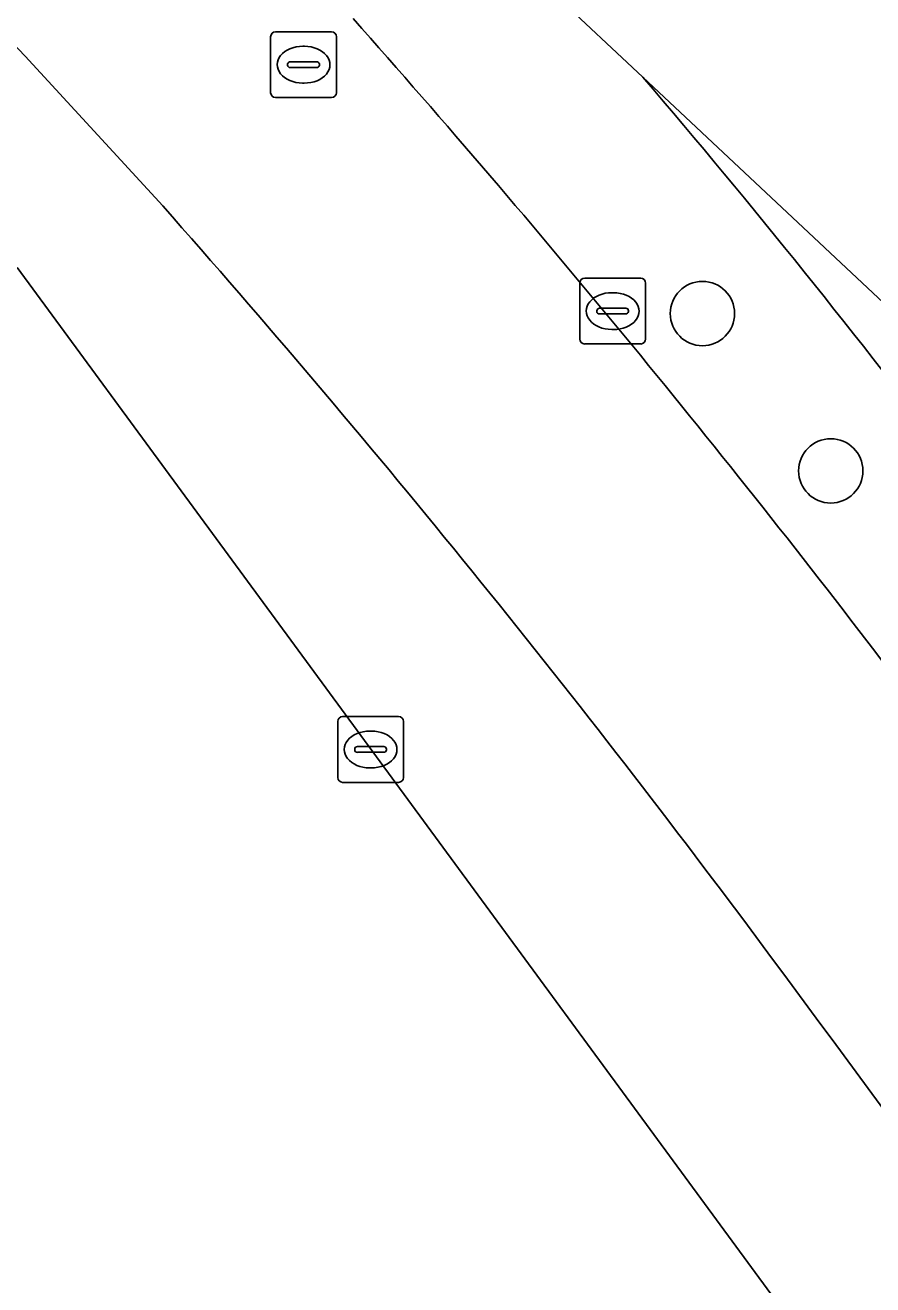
# Model space of a CAD drawing. Extents: x 161087 to 161926, y 382572 to 383873.
# Drawn here: x 161816.52 to 161829.41, y 382968.02 to 382987.17 of the extents above; entities that cross this region are included whole.
import ezdxf

# ---------------------------------------------------------------- set-up
doc = ezdxf.new("R2010")
doc.units = 0
for name, color, linetype in [('IMGEO_Boom', 7, 'Continuous'), ('IMGEO_Brandkraan', 7, 'Continuous'), ('IMGEO_Fietspad_gesloten', 7, 'Continuous'), ('IMGEO_Groenvoorziening', 7, 'Continuous'), ('IMGEO_Kolk', 7, 'Continuous'), ('IMGEO_Pand', 7, 'Continuous'), ('IMGEO_Rijbaan_lokaal_gesloten', 7, 'Continuous'), ('IMGEO_Rioolput', 7, 'Continuous'), ('IMGEO_Voetpad_open', 7, 'Continuous')]:
    doc.layers.add(name, color=color, linetype=linetype)

msp = doc.modelspace()

# ---------------------------------------------------------------- linework, layer by layer
at = {"layer": 'IMGEO_Boom'}
for centre in [(161826.822, 382982.785), (161828.773, 382980.393)]:
    msp.add_circle(centre, 0.489, dxfattribs=at)
at = {"layer": 'IMGEO_Brandkraan'}
for p, q in [((161821.275, 382975.731), (161821.275, 382976.583)), ((161821.35, 382976.657), (161822.202, 382976.657)), ((161822.276, 382976.583), (161822.276, 382975.731)), ((161821.763, 382976.437), (161821.788, 382976.437)), ((161821.534, 382976.151), (161821.534, 382976.163)), ((161821.577, 382976.2), (161821.975, 382976.2)), ((161822.018, 382976.163), (161822.018, 382976.151)), ((161821.972, 382976.114), (161821.574, 382976.114)), ((161821.786, 382975.877), (161821.761, 382975.877)), ((161822.202, 382975.657), (161821.35, 382975.657))]:
    msp.add_line(p, q, dxfattribs=at)
for points in [[(161821.275, 382975.731), (161821.275, 382976.583)], [(161821.35, 382976.657), (161822.202, 382976.657)], [(161822.276, 382976.583), (161822.276, 382975.731)], [(161822.202, 382975.657), (161821.35, 382975.657)]]:
    msp.add_lwpolyline(points, dxfattribs=at)
for centre, radius, start, end in [((161821.352, 382976.581), 0.0765, 91.552, 178.448), ((161821.352, 382976.581), 0.0765, 91.552, 178.448), ((161822.2, 382976.581), 0.0765, 1.552, 88.448), ((161822.2, 382976.581), 0.0765, 1.552, 88.448), ((161821.574, 382976.16), 0.0403, 85.8775, 175.7526), ((161821.571, 382976.15), 0.0366, 178.938, 274.7102), ((161821.975, 382976.157), 0.043, 264.8664, 352.4533), ((161821.979, 382976.162), 0.0386, 1.7309, 96.639), ((161821.352, 382975.733), 0.0765, 181.552, 268.448), ((161821.352, 382975.733), 0.0765, 181.552, 268.448), ((161822.2, 382975.733), 0.0765, 271.552, 358.448), ((161822.2, 382975.733), 0.0765, 271.552, 358.448)]:
    msp.add_arc(centre, radius, start, end, dxfattribs=at)
for centre, major_axis, ratio, start_param, end_param in [((161821.762, 382976.157), (-0.387, 0.002), 0.722429, 4.712389, 7.853982), ((161821.787, 382976.157), (-0.39, 0.002), 0.717154, 1.570796, 4.712389)]:
    msp.add_ellipse(centre, major_axis=major_axis, ratio=ratio, start_param=start_param, end_param=end_param, dxfattribs=at)
at = {"layer": 'IMGEO_Fietspad_gesloten'}
msp.add_lwpolyline([(161816.523, 382986.699), (161818.616, 382984.42)], dxfattribs=at)
for centre, radius, start, end in [((161694.989, 382870.23), 168.332, 43.78095, 50.26107), ((161693.413, 382873.523), 171.309, 37.36751, 41.60412), ((161691.885, 382872.318), 169.197, 36.72109, 41.49503), ((160523.912, 382006.666), 1622.989, 35.865173, 36.562682)]:
    msp.add_arc(centre, radius, start, end, dxfattribs=at)
at = {"layer": 'IMGEO_Groenvoorziening'}
msp.add_lwpolyline([(161825.915, 382986.379), (161821.885, 382990.155), (161821.861, 382990.133), (161820.261, 382988.714)], dxfattribs=at)
for centre, radius, start, end in [((161693.413, 382873.523), 171.309, 37.36751, 41.60412), ((161728.9, 382903.401), 127.66, 37.08668, 40.54087)]:
    msp.add_arc(centre, radius, start, end, dxfattribs=at)
at = {"layer": 'IMGEO_Kolk'}
for p, q in [((161824.956, 382982.396), (161824.956, 382983.248)), ((161825.031, 382983.322), (161825.883, 382983.322)), ((161825.957, 382983.248), (161825.957, 382982.396)), ((161825.444, 382983.102), (161825.469, 382983.102)), ((161825.258, 382982.865), (161825.656, 382982.865)), ((161825.215, 382982.816), (161825.215, 382982.828)), ((161825.653, 382982.779), (161825.255, 382982.779)), ((161825.699, 382982.828), (161825.699, 382982.816)), ((161825.467, 382982.542), (161825.442, 382982.542)), ((161825.883, 382982.322), (161825.031, 382982.322))]:
    msp.add_line(p, q, dxfattribs=at)
for points in [[(161824.956, 382982.396), (161824.956, 382983.248)], [(161825.031, 382983.322), (161825.883, 382983.322)], [(161825.957, 382983.248), (161825.957, 382982.396)], [(161825.883, 382982.322), (161825.031, 382982.322)]]:
    msp.add_lwpolyline(points, dxfattribs=at)
for centre, radius, start, end in [((161825.033, 382983.246), 0.0765, 91.552, 178.448), ((161825.033, 382983.246), 0.0765, 91.552, 178.448), ((161825.881, 382983.246), 0.0765, 1.552, 88.448), ((161825.881, 382983.246), 0.0765, 1.552, 88.448), ((161825.255, 382982.825), 0.0403, 85.8775, 175.7526), ((161825.66, 382982.827), 0.0386, 1.7309, 96.639), ((161825.252, 382982.815), 0.0366, 178.938, 274.7102), ((161825.656, 382982.822), 0.043, 264.8664, 352.4533), ((161825.033, 382982.398), 0.0765, 181.552, 268.448), ((161825.033, 382982.398), 0.0765, 181.552, 268.448), ((161825.881, 382982.398), 0.0765, 271.552, 358.448), ((161825.881, 382982.398), 0.0765, 271.552, 358.448)]:
    msp.add_arc(centre, radius, start, end, dxfattribs=at)
for centre, major_axis, ratio, start_param, end_param in [((161825.443, 382982.822), (-0.387, 0.002), 0.722429, 4.712389, 7.853982), ((161825.468, 382982.822), (-0.39, 0.002), 0.717154, 1.570796, 4.712389)]:
    msp.add_ellipse(centre, major_axis=major_axis, ratio=ratio, start_param=start_param, end_param=end_param, dxfattribs=at)
at = {"layer": 'IMGEO_Pand'}
msp.add_lwpolyline([(161854.42, 382927.865), (161839.98, 382951.379), (161816.402, 382983.483)], dxfattribs=at)
at = {"layer": 'IMGEO_Rijbaan_lokaal_gesloten'}
msp.add_lwpolyline([(161837.852, 382971.441), (161833.318, 382979.442), (161825.915, 382986.379)], dxfattribs=at)
msp.add_arc((161728.9, 382903.401), 127.66, 37.08668, 40.54087, dxfattribs=at)
at = {"layer": 'IMGEO_Rioolput'}
for p, q in [((161820.33, 382987.068), (161821.182, 382987.068)), ((161820.255, 382986.142), (161820.255, 382986.994)), ((161821.256, 382986.994), (161821.256, 382986.142)), ((161820.743, 382986.848), (161820.768, 382986.848)), ((161820.514, 382986.562), (161820.514, 382986.574)), ((161820.952, 382986.525), (161820.554, 382986.525)), ((161820.557, 382986.611), (161820.955, 382986.611)), ((161820.998, 382986.574), (161820.998, 382986.562)), ((161820.766, 382986.288), (161820.741, 382986.288)), ((161821.182, 382986.068), (161820.33, 382986.068))]:
    msp.add_line(p, q, dxfattribs=at)
for points in [[(161820.33, 382987.068), (161821.182, 382987.068)], [(161820.255, 382986.142), (161820.255, 382986.994)], [(161821.256, 382986.994), (161821.256, 382986.142)], [(161821.182, 382986.068), (161820.33, 382986.068)]]:
    msp.add_lwpolyline(points, dxfattribs=at)
for centre, radius, start, end in [((161820.332, 382986.992), 0.0765, 91.552, 178.448), ((161820.332, 382986.992), 0.0765, 91.552, 178.448), ((161821.18, 382986.992), 0.0765, 1.552, 88.448), ((161821.18, 382986.992), 0.0765, 1.552, 88.448), ((161820.554, 382986.571), 0.0403, 85.8775, 175.7526), ((161820.551, 382986.561), 0.0366, 178.938, 274.7102), ((161820.955, 382986.568), 0.043, 264.8664, 352.4533), ((161820.959, 382986.573), 0.0386, 1.7309, 96.639), ((161820.332, 382986.144), 0.0765, 181.552, 268.448), ((161820.332, 382986.144), 0.0765, 181.552, 268.448), ((161821.18, 382986.144), 0.0765, 271.552, 358.448), ((161821.18, 382986.144), 0.0765, 271.552, 358.448)]:
    msp.add_arc(centre, radius, start, end, dxfattribs=at)
for centre, major_axis, ratio, start_param, end_param in [((161820.742, 382986.568), (-0.387, 0.002), 0.722429, 4.712389, 7.853982), ((161820.767, 382986.568), (-0.39, 0.002), 0.717154, 1.570796, 4.712389)]:
    msp.add_ellipse(centre, major_axis=major_axis, ratio=ratio, start_param=start_param, end_param=end_param, dxfattribs=at)
at = {"layer": 'IMGEO_Voetpad_open'}
for points in [[(161818.616, 382984.42), (161816.523, 382986.699)], [(161816.402, 382983.483), (161839.98, 382951.379), (161854.42, 382927.865), (161855.067, 382925.568), (161856.165, 382921.851), (161858.634, 382914.359), (161862.526, 382902.582), (161863.049, 382900.607), (161863.146, 382900.003), (161863.461, 382898.057), (161863.56, 382897.441), (161863.813, 382895.165), (161863.943, 382894.002), (161864.204, 382891.654), (161864.331, 382890.515), (161864.496, 382889.026), (161864.501, 382886.117), (161864.507, 382881.852), (161864.509, 382880.15), (161864.381, 382876.895), (161864.3, 382874.847), (161864.17, 382871.573)]]:
    msp.add_lwpolyline(points, dxfattribs=at)
for centre, radius, start, end in [((161694.989, 382870.23), 168.332, 43.78095, 50.26107), ((161691.885, 382872.318), 169.197, 36.72109, 41.49503), ((160523.912, 382006.666), 1622.989, 35.865173, 36.562682)]:
    msp.add_arc(centre, radius, start, end, dxfattribs=at)

doc.saveas('drawing.dxf')
